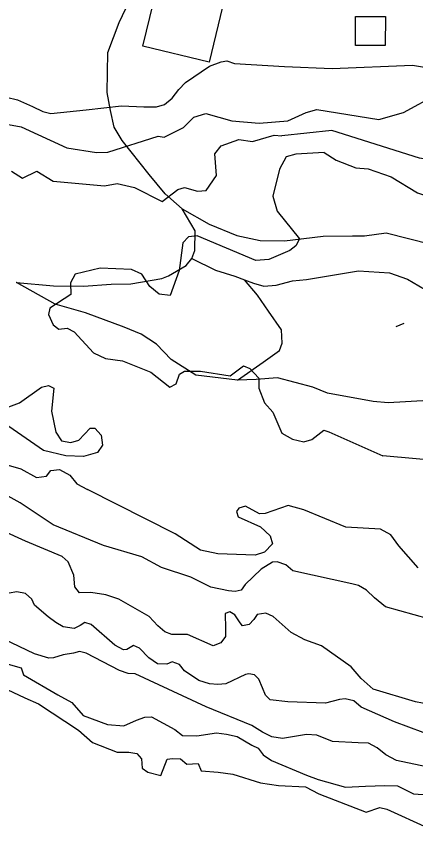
# Model space of a CAD drawing. Extents: x 362852 to 366875, y 5563573 to 5566479.
# Drawn here: x 363450.2 to 363497.8, y 5564126.4 to 5564223.1 of the extents above; entities that cross this region are included whole.
import ezdxf

# ---------------------------------------------------------------- set-up
doc = ezdxf.new("R2010")
doc.units = 0
for name, color, linetype in [('Niveau 1', 7, 'Continuous'), ('Niveau 2', 7, 'Continuous'), ('Niveau 22', 7, 'Continuous'), ('Niveau 3', 7, 'Continuous'), ('Niveau 31', 7, 'Continuous'), ('Niveau 4', 7, 'Continuous')]:
    doc.layers.add(name, color=color, linetype=linetype)

msp = doc.modelspace()

# ---------------------------------------------------------------- linework, layer by layer
at = {"layer": 'Niveau 1'}
for points in [[(363449.25, 5564210.17), (363450.75, 5564209.88), (363456.21, 5564207.41), (363459.72, 5564206.84), (363461.11, 5564206.89), (363467.08, 5564208.8), (363467.83, 5564208.66), (363470.11, 5564209.83), (363471.34, 5564211.06), (363472.8, 5564211.5), (363475.87, 5564210.62), (363479.13, 5564210.33), (363482.57, 5564210.62), (363484.74, 5564211.6), (363486.03, 5564211.97), (363493.42, 5564210.77), (363496.36, 5564211.61), (363500.47, 5564213.84)], [(363467.48, 5564157.4), (363465.16, 5564158.68), (363460.58, 5564160.01), (363454.56, 5564162.49), (363450.65, 5564165.09), (363445.21, 5564168.08), (363443.94, 5564168.24), (363441.49, 5564170), (363439.11, 5564170.91), (363436.34, 5564172.59), (363434.5, 5564173.45), (363432.48, 5564173.75), (363430.33, 5564174.55), (363428.82, 5564175.51), (363426.98, 5564177.64), (363426.29, 5564179.37), (363426.48, 5564181.19), (363425.13, 5564186.43), (363425.03, 5564186.61)], [(363501.06, 5564150.8), (363494.22, 5564152.72), (363492.9, 5564153.79), (363491.95, 5564154.7), (363490.98, 5564155.23), (363490.2, 5564155.46), (363483.15, 5564156.98), (363482.34, 5564157.7), (363481.31, 5564158.08), (363480.72, 5564158.02), (363479.38, 5564157.2), (363477.48, 5564155.35), (363477, 5564154.71), (363476.27, 5564154.53), (363475.48, 5564154.63), (363473.37, 5564155.05), (363471, 5564156.24), (363467.48, 5564157.4)]]:
    msp.add_lwpolyline(points, dxfattribs=at)
at = {"layer": 'Niveau 2'}
for points in [[(363444.086, 5564215.07), (363444, 5564214.65), (363444.29, 5564213.53), (363445.04, 5564213.22), (363446.21, 5564213.27), (363447.48, 5564213.37), (363449, 5564213.45), (363450.32, 5564213.13), (363452.1, 5564212.31), (363453.35, 5564211.72), (363454.31, 5564211.5), (363458.49, 5564211.94), (363462.73, 5564212.41), (363465.4, 5564212.29), (363466.89, 5564212.29), (363467.84, 5564212.56), (363468.77, 5564213.33), (363469.58, 5564214.36), (363470.36, 5564215.18), (363473.22, 5564217.13), (363474.62, 5564217.66), (363475.27, 5564217.75), (363476.21, 5564217.45)], [(363476.21, 5564217.45), (363482.16, 5564217.09), (363487.87, 5564216.86), (363497.43, 5564217.26)], [(363497.43, 5564217.26), (363508.04, 5564215.48), (363513.16, 5564213.7), (363520.08, 5564210.43), (363520.89, 5564209.4), (363521.69, 5564208.24), (363521.95, 5564207.47), (363521.88, 5564206.44), (363521.56, 5564205.87), (363521.04, 5564205.47), (363520.12, 5564205.14), (363519.66, 5564204.45), (363520.44, 5564203.78), (363524.9, 5564201.47)], [(363501.04, 5564205.73), (363498.28, 5564206.17), (363487.82, 5564209.47), (363481.86, 5564208.81)], [(363449.61, 5564204.62), (363450.92, 5564203.78), (363452.62, 5564204.62), (363454.56, 5564203.41), (363460.69, 5564202.88), (363462.2, 5564203.15), (363464.26, 5564202.68), (363467.56, 5564200.99), (363469.44, 5564202.42), (363470.25, 5564202.65), (363471.79, 5564202.22), (363472.82, 5564202.33), (363474.06, 5564204.11), (363473.84, 5564206.67), (363474.62, 5564207.62), (363476.7, 5564208.4), (363478.33, 5564208.15), (363480.95, 5564208.92), (363481.86, 5564208.81)], [(363486.89, 5564206.82), (363483.52, 5564206.64), (363482.38, 5564206.32), (363481.57, 5564204.86), (363480.76, 5564201.62), (363481.28, 5564199.84), (363483.97, 5564196.56), (363483.51, 5564195.72), (363482.8, 5564195.16), (363480.29, 5564194.08), (363478.73, 5564193.99), (363471.74, 5564196.91), (363470.71, 5564196.79), (363470.04, 5564196.07), (363469.6, 5564192.76), (363468.51, 5564189.79), (363467.23, 5564189.96), (363466.1, 5564190.87), (363465.13, 5564192.36), (363463.93, 5564192.89), (363460.18, 5564193.04), (363457.2, 5564192.35), (363456.62, 5564191.32), (363456.68, 5564189.9), (363454.16, 5564188.3), (363454.02, 5564187.55), (363454.57, 5564186.32), (363455.24, 5564185.79), (363456.25, 5564185.9), (363457.09, 5564185.46), (363459.4, 5564182.95), (363460.81, 5564182.29), (363462.84, 5564182), (363466.23, 5564180.68), (363468.5, 5564178.87), (363469.26, 5564179.27), (363469.63, 5564180.42), (363470.24, 5564180.78), (363472.15, 5564180.8), (363475.68, 5564180.23), (363477.28, 5564181.4), (363478.05, 5564181.11), (363479.09, 5564179.97), (363479.09, 5564178.74), (363479.78, 5564177.01), (363480.78, 5564175.9), (363481.86, 5564173.39), (363483.13, 5564172.68), (363484.46, 5564172.36), (363485.44, 5564172.64), (363486.86, 5564173.77), (363487.44, 5564173.57), (363493.9, 5564170.69)], [(363486.89, 5564206.82), (363488.32, 5564205.93), (363490.69, 5564205.01), (363492.14, 5564204.91), (363494.88, 5564203.94), (363498.05, 5564202.05), (363500.02, 5564201.37), (363500.99, 5564200.4), (363501.36, 5564199.12), (363501.07, 5564197.09), (363501.62, 5564195.85), (363502.94, 5564195.52), (363506.39, 5564193.34), (363510.73, 5564191.07), (363512.43, 5564190.67), (363515.55, 5564188.93), (363516.86, 5564187.54), (363517.86, 5564187.13), (363519.83, 5564188.24), (363522.07, 5564187.11), (363524.32, 5564186.69), (363527.53, 5564185.34)], [(363451.26, 5564154.3), (363450.24, 5564154.5), (363449.3, 5564154.35), (363448.22, 5564154.4), (363444.99, 5564155.54), (363440.61, 5564159.57), (363434.83, 5564165.59), (363432.29, 5564167.77), (363431.56, 5564168.02), (363430.05, 5564168.2), (363428.72, 5564168.39), (363426.7, 5564169.17), (363422.56, 5564170.55), (363415.6, 5564171.94), (363408.95, 5564174.09), (363401.92, 5564176.69), (363400.39, 5564176.93), (363399.22, 5564177.31), (363396.91, 5564178.65), (363392.43, 5564180.83), (363389.98, 5564182.8)], [(363448.65, 5564176.31), (363450.55, 5564177.03), (363453.19, 5564178.86), (363454, 5564179.09), (363454.63, 5564178.74), (363454.37, 5564176.02), (363454.9, 5564173.53), (363455.55, 5564172.5), (363456.68, 5564172.28), (363457.64, 5564172.55), (363458.99, 5564174.01), (363459.53, 5564173.98), (363460.29, 5564173.15), (363460.46, 5564171.97), (363459.84, 5564171.08), (363458.2, 5564170.61), (363456.07, 5564170.7), (363453.43, 5564171.34), (363449.27, 5564174.19)], [(363532.69, 5564170.91), (363529.58, 5564171.48), (363526.7, 5564172.94), (363520.93, 5564174.62), (363520.19, 5564174.75), (363519.69, 5564174.06), (363519.9, 5564172.73), (363519.58, 5564171.92), (363515.53, 5564171.98), (363513.59, 5564171.43), (363511.93, 5564167.97), (363510.33, 5564168.02), (363505.19, 5564170.6), (363504.33, 5564170.54), (363503.76, 5564170.02), (363501.85, 5564169.98), (363493.9, 5564170.69)], [(363447.65, 5564170.03), (363450.72, 5564169.15), (363452.6, 5564168.12), (363453.79, 5564168.27), (363454.28, 5564168.95), (363455.31, 5564169.05), (363456.57, 5564168.38), (363457.38, 5564167.37), (363458.65, 5564166.68)], [(363495.81, 5564159.97), (363494.86, 5564161.27), (363493.61, 5564161.97), (363489.5, 5564162.2), (363484.49, 5564164.26), (363482.6, 5564164.78), (363479.87, 5564163.83), (363479.19, 5564163.8), (363477.51, 5564164.71), (363476.7, 5564164.48), (363476.46, 5564164.07), (363476.65, 5564163.42), (363479.29, 5564162.24), (363480.47, 5564161.16), (363480.75, 5564160.2), (363479.8, 5564159.21), (363478.67, 5564158.87), (363474.23, 5564159.02), (363472.16, 5564159.47), (363469.14, 5564161.42), (363458.65, 5564166.68)], [(363500.31, 5564140.9), (363497.79, 5564141.4), (363492.73, 5564142.9), (363491.32, 5564144.18), (363490.13, 5564145.54), (363486.58, 5564148.05), (363484.59, 5564148.77), (363482.97, 5564149.65), (363480.8, 5564151.55), (363479.95, 5564151.94), (363478.89, 5564151.8), (363478.51, 5564151.21), (363477.96, 5564150.6), (363477.15, 5564150.45), (363476.88, 5564150.78), (363476.23, 5564151.75), (363475.63, 5564152.12), (363475.1, 5564151.9), (363475.11, 5564150.09), (363475.13, 5564149.16), (363474.56, 5564148.43), (363473.66, 5564148.05), (363470.61, 5564149.39), (363469.47, 5564149.41), (363468.73, 5564149.41), (363467.9, 5564149.74), (363467.04, 5564150.45), (363466.01, 5564151.57), (363462.4, 5564153.61), (363460.87, 5564154.15), (363459.08, 5564154.4), (363457.71, 5564154.39), (363457.16, 5564155.09), (363457.02, 5564156.47), (363456.36, 5564158.06), (363455.65, 5564158.7), (363451.26, 5564160.54), (363446.25, 5564162.8)], [(363498.1, 5564157.37), (363495.81, 5564159.97)], [(363498.71, 5564137.74), (363495.31, 5564139), (363491.32, 5564140.76), (363490.44, 5564141.51), (363489.4, 5564141.76), (363488.74, 5564141.68), (363487.06, 5564141.22), (363482.55, 5564141.39), (363480.45, 5564141.63), (363479.92, 5564142.16), (363479.54, 5564143.06), (363479.12, 5564144.07), (363478.58, 5564144.59), (363477.9, 5564144.74), (363477.5, 5564144.64), (363475.16, 5564143.53), (363474.2, 5564143.44), (363473.22, 5564143.53), (363471.93, 5564143.92), (363470.25, 5564145.09), (363469.63, 5564145.83), (363468.75, 5564146.15), (363468.11, 5564145.88), (363467.03, 5564145.93), (363465.99, 5564146.61), (363464.88, 5564147.77), (363464.17, 5564148.1), (363463.37, 5564147.64), (363462.95, 5564147.59), (363461.91, 5564148.15), (363459.12, 5564150.6), (363458.34, 5564150.84), (363457.8, 5564150.49), (363457.08, 5564150.12), (363455.75, 5564150.31), (363454.9, 5564150.83), (363453.99, 5564151.51), (363452.35, 5564152.89), (363452.04, 5564153.63), (363451.26, 5564154.3)], [(363501.38, 5564133.17), (363495.54, 5564134.41), (363494.26, 5564135.07), (363493.23, 5564135.89), (363492.18, 5564136.45), (363490.97, 5564136.5), (363487.9, 5564136.65), (363486.01, 5564137.42), (363484.8, 5564137.48), (363481.93, 5564137.02), (363480.65, 5564137.23), (363479.55, 5564137.77), (363478.28, 5564138.55), (363472.84, 5564140.77), (363464.36, 5564144.72), (363463.53, 5564144.75), (363462.5, 5564145.13), (363458.5, 5564147.2), (363457.73, 5564147.38), (363457, 5564147.2), (363455.77, 5564147), (363454.61, 5564146.63), (363454.06, 5564146.59), (363452.34, 5564147.12), (363448.67, 5564148.84)], [(363447.76, 5564146.29), (363450.76, 5564145.42), (363451.04, 5564144.59), (363455.11, 5564142.23), (363456.81, 5564141.31), (363458.16, 5564139.75), (363461.04, 5564138.7), (363463, 5564138.52), (363464.52, 5564139.22), (363465.5, 5564139.57), (363466.31, 5564139.6), (363469.08, 5564138.07), (363469.99, 5564137.39), (363471.7, 5564137.35), (363474.06, 5564137.71), (363475.26, 5564137.53), (363476.51, 5564137.24), (363478.26, 5564136.22), (363479.04, 5564135.86), (363479.61, 5564135.09), (363480.6, 5564134.38), (363484.78, 5564132.63), (363486.17, 5564132.15), (363489.45, 5564131.2), (363491.84, 5564131.33), (363494.13, 5564131.41), (363495.65, 5564131.37), (363497.56, 5564130.41), (363502.72, 5564130.07)]]:
    msp.add_lwpolyline(points, dxfattribs=at)
at = {"layer": 'Niveau 22'}
msp.add_line((363450.18, 5564191.33), (363450.14, 5564191.35), dxfattribs=at)
for points in [[(363450.18, 5564191.33), (363454.59, 5564190.95), (363458.2, 5564190.91), (363461.5, 5564191.14), (363463.84, 5564191.19), (363467.55, 5564191.82), (363468.34, 5564192.15), (363470.43, 5564193.36), (363471.12, 5564194.21), (363471.47, 5564195.16), (363471.49, 5564197.5), (363469.96, 5564200.13), (363467.93, 5564201.93), (363466.04, 5564204.2), (363462.79, 5564208.27), (363461.83, 5564209.86), (363461.42, 5564211.85), (363461.01, 5564213.98), (363461.11, 5564218.77), (363462.43, 5564222.32), (363464.39, 5564226.45)], [(363469.96, 5564200.13), (363473.19, 5564198.31), (363476.47, 5564196.93), (363479.28, 5564196.36), (363482.16, 5564196.3), (363486.78, 5564196.85), (363490.27, 5564196.91), (363491.7, 5564196.9), (363494.29, 5564197.27), (363499.64, 5564195.92), (363502.72, 5564195.65), (363504.63, 5564195.08), (363509.16, 5564192.95), (363510.25, 5564193.03), (363514.23, 5564193.54), (363515.93, 5564194.23), (363517.47, 5564195.29), (363518.78, 5564197.23), (363519.35, 5564199.78), (363519.73, 5564201.04), (363520.37, 5564202.47), (363522.32, 5564203.45), (363523.58, 5564204.33), (363524.95, 5564205.03)], [(363471.12, 5564194.21), (363473.95, 5564192.82), (363476.26, 5564192.11), (363477.4, 5564191.67), (363478.46, 5564191.26), (363479.72, 5564190.92), (363481.17, 5564191.05), (363483.13, 5564191.56), (363484.81, 5564191.71), (363490.98, 5564192.74), (363494.71, 5564192.51), (363496.84, 5564191.76), (363498.86, 5564190.54)], [(363499.33, 5564177.3), (363494.54, 5564177.01), (363492.73, 5564177.18), (363487.29, 5564178.18), (363485.53, 5564178.89), (363481.32, 5564179.99), (363478.79, 5564179.78), (363476.55, 5564179.72), (363471.58, 5564180.31), (363468.66, 5564182.17), (363466.91, 5564183.99), (363465.05, 5564185.2), (363463.03, 5564186.03), (363458.44, 5564187.72), (363454.79, 5564188.78), (363450.18, 5564191.33)], [(363476.55, 5564179.72), (363479.64, 5564181.84), (363481.56, 5564183.26), (363481.88, 5564184.13), (363481.8, 5564185.7), (363480.27, 5564187.93), (363478.96, 5564189.84), (363477.4, 5564191.67)]]:
    msp.add_lwpolyline(points, dxfattribs=at)
at = {"layer": 'Niveau 3'}
msp.add_line((363495.487, 5564186.112), (363496.451, 5564186.503), dxfattribs=at)
at = {"layer": 'Niveau 31'}
for points in [[(363476.08, 5564229.66), (363473.17, 5564217.61), (363465.28, 5564219.52), (363468.19, 5564231.57), (363476.08, 5564229.66)], [(363494.19, 5564219.59), (363490.62, 5564219.6), (363490.63, 5564223.04), (363494.2, 5564223.03), (363494.19, 5564219.59)]]:
    msp.add_lwpolyline(points, dxfattribs=at)
at = {"layer": 'Niveau 4'}
msp.add_lwpolyline([(363449.08, 5564142.86), (363451.2, 5564141.86), (363452.81, 5564141.16), (363457.59, 5564138.01), (363459.28, 5564136.52), (363462.21, 5564135.37), (363463.59, 5564135.38), (363464.54, 5564135.22), (363465.12, 5564134.58), (363465.2, 5564133.49), (363465.85, 5564133), (363467.4, 5564132.59), (363468.15, 5564134.54), (363468.81, 5564134.62), (363469.77, 5564134.59), (363470.53, 5564133.96), (363471.88, 5564134.03), (363472.24, 5564133.18), (363474.26, 5564133.02), (363476, 5564132.75), (363479.31, 5564131.75), (363481.47, 5564131.4), (363484.68, 5564131.24), (363486.28, 5564130.41), (363491.9, 5564128.25), (363493.55, 5564128.81), (363494.39, 5564128.6), (363499.28, 5564126.38)], dxfattribs=at)

doc.saveas('drawing.dxf')
